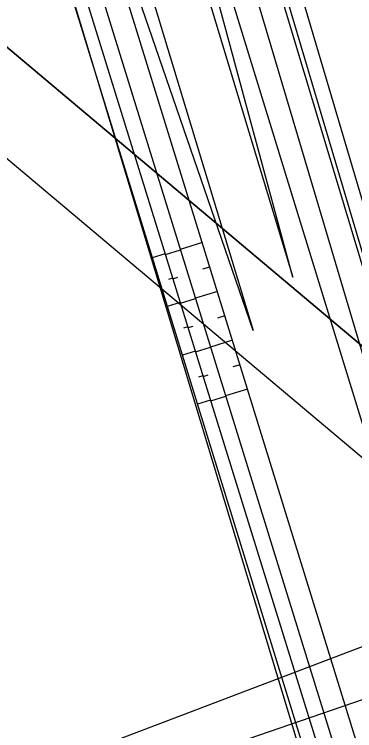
# Model space of a CAD drawing. Extents: x -555887 to -552101, y -1100251 to -1096546.
# Drawn here: x -554865.68 to -554845.68, y -1097732.01 to -1097689.95 of the extents above; entities that cross this region are included whole.
import ezdxf

# ---------------------------------------------------------------- set-up
doc = ezdxf.new("R2010")
doc.units = 0
for name, color, linetype in [('PARCELY_silnice', 7, 'Continuous'), ('ram_VC2', 7, 'Continuous'), ('ROZHLED_ram_legenda_1', 7, 'Continuous'), ('ROZHLED_ram_legenda_2', 7, 'Continuous'), ('ROZHLED_trojuhelniky_1', 7, 'Continuous'), ('ROZHLED_trojuhelniky_2', 7, 'Continuous'), ('ZSST', 7, 'Continuous')]:
    doc.layers.add(name, color=color, linetype=linetype)

msp = doc.modelspace()

# ---------------------------------------------------------------- linework, layer by layer
at = {"layer": 'PARCELY_silnice'}
msp.add_lwpolyline([(-554723.86, -1098228.82), (-554789.41, -1098060.89), (-554795.49, -1098037.68), (-554798.79, -1098015.89), (-554799.97, -1097996.99), (-554801.13, -1097979.06), (-554810.02, -1097836.83), (-554816.13, -1097801.76), (-554879.07, -1097590.15), (-554882.77, -1097577.71), (-554885.93, -1097567.08), (-554889.29, -1097569.68), (-554893.97, -1097573.72), (-554896.43, -1097575.85), (-554890.98, -1097593.9), (-554886.962, -1097607.2), (-554827.57, -1097803.83), (-554820.38, -1097838.69), (-554809.61, -1098016.32), (-554806.44, -1098039.59), (-554799.78, -1098062.8), (-554737.92, -1098224.21)], dxfattribs=at)
at = {"layer": 'ram_VC2'}
for points in [[(-554114.88, -1096958.27), (-554342.128, -1096767.044), (-555018.181, -1097570.444), (-554790.933, -1097761.671)], [(-554121.925, -1096958.876), (-554341.521, -1096774.089), (-555011.135, -1097569.838), (-554791.539, -1097754.626)]]:
    msp.add_lwpolyline(points, close=True, dxfattribs=at)
for points in [[(-554114.88, -1096958.27), (-554342.128, -1096767.044), (-555018.181, -1097570.444), (-554790.933, -1097761.671), (-554114.88, -1096958.27)], [(-554791.539, -1097754.626), (-555011.135, -1097569.838), (-554341.521, -1096774.089), (-554121.925, -1096958.876), (-554791.539, -1097754.626)]]:
    msp.add_lwpolyline(points, dxfattribs=at)
at = {"layer": 'ROZHLED_ram_legenda_1'}
msp.add_lwpolyline([(-554956.171, -1097769.218), (-555058.1, -1097500.928), (-554871.139, -1097429.898), (-554769.21, -1097698.188), (-554956.171, -1097769.218)], dxfattribs=at)
msp.add_lwpolyline([(-554956.171, -1097769.218), (-555058.1, -1097500.928), (-554871.139, -1097429.898), (-554769.21, -1097698.188), (-554956.171, -1097769.218)], dxfattribs=at)
at = {"layer": 'ROZHLED_ram_legenda_2'}
msp.add_lwpolyline([(-554800.523, -1097411.323), (-554707.204, -1097682.727), (-554896.336, -1097747.758), (-554989.656, -1097476.354), (-554800.523, -1097411.323)], dxfattribs=at)
msp.add_lwpolyline([(-554800.523, -1097411.323), (-554707.204, -1097682.727), (-554896.336, -1097747.758), (-554989.656, -1097476.354), (-554800.523, -1097411.323)], dxfattribs=at)
at = {"layer": 'ROZHLED_trojuhelniky_1'}
for p, q in [((-554886.46, -1097593.68), (-554851.65, -1097708.52)), ((-554851.65, -1097708.52), (-554889.98, -1097597.14))]:
    msp.add_line(p, q, dxfattribs=at)
at = {"layer": 'ROZHLED_trojuhelniky_2'}
for p, q in [((-554849.309, -1097705.382), (-554881.126, -1097588.026)), ((-554883.96, -1097591.17), (-554849.309, -1097705.382))]:
    msp.add_line(p, q, dxfattribs=at)
at = {"layer": 'ZSST'}
for p, q in [((-554854.631, -1097703.351), (-554855.927, -1097703.752)), ((-554856.816, -1097704), (-554857.573, -1097704.235)), ((-554856.803, -1097704.041), (-554855.922, -1097703.767)), ((-554854.188, -1097704.784), (-554854.619, -1097704.917)), ((-554856.372, -1097705.432), (-554856.625, -1097705.511)), ((-554856.359, -1097705.473), (-554856.066, -1097705.382)), ((-554853.745, -1097706.217), (-554855.039, -1097706.617)), ((-554855.928, -1097706.865), (-554856.69, -1097707.101)), ((-554855.915, -1097706.906), (-554855.034, -1097706.633)), ((-554853.302, -1097707.65), (-554853.733, -1097707.783)), ((-554855.471, -1097708.339), (-554855.177, -1097708.248)), ((-554855.483, -1097708.298), (-554855.738, -1097708.377)), ((-554852.859, -1097709.084), (-554854.151, -1097709.483)), ((-554855.026, -1097709.771), (-554854.146, -1097709.498)), ((-554855.039, -1097709.731), (-554855.806, -1097709.968)), ((-554852.417, -1097710.517), (-554852.846, -1097710.65)), ((-554854.595, -1097711.163), (-554854.851, -1097711.243)), ((-554854.582, -1097711.204), (-554854.289, -1097711.113)), ((-554851.974, -1097711.95), (-554853.263, -1097712.348)), ((-554854.138, -1097712.637), (-554853.258, -1097712.364)), ((-554854.151, -1097712.596), (-554854.923, -1097712.835))]:
    msp.add_line(p, q, dxfattribs=at)
for points in [[(-554898.38, -1097539.79), (-554888.86, -1097571.04), (-554878.13, -1097606.24), (-554870.58, -1097631.06), (-554861.45, -1097661.27), (-554846.38, -1097710.28), (-554829.78, -1097764.06), (-554821.97, -1097789.47), (-554817.63, -1097805.02)], [(-554825.17, -1097799.69), (-554831.68, -1097777.75), (-554844.75, -1097735.33), (-554860.94, -1097682.93), (-554878.77, -1097624.35), (-554892.12, -1097580.62), (-554895.55, -1097569.48), (-554899.48, -1097555.89)], [(-554886.27, -1097567.81), (-554884.85, -1097571.65), (-554873.69, -1097605.76), (-554866.57, -1097628.87), (-554857.21, -1097660.48), (-554842.46, -1097710.26), (-554825.41, -1097764.12), (-554817.81, -1097789.04), (-554813.77, -1097803.69), (-554810.07, -1097819.42), (-554808.84, -1097829.9), (-554807.71, -1097846.22)], [(-554887.19, -1097570.55), (-554886.28, -1097574.37), (-554876.68, -1097606.08), (-554869.4, -1097630.14), (-554859.91, -1097660.85), (-554858.23, -1097666.17), (-554845.04, -1097710.49), (-554828.3, -1097764.18), (-554820.58, -1097789.23), (-554816.33, -1097804.06), (-554812.96, -1097819.41), (-554811.46, -1097829.03), (-554809.68, -1097846.89), (-554807.91, -1097879.54), (-554805.4, -1097919.02), (-554803.62, -1097951.66), (-554802.16, -1097980.37), (-554802.29, -1097982.48)], [(-554893.66, -1097580.53), (-554880.02, -1097624.5), (-554862.21, -1097683.48), (-554846.1, -1097735.46), (-554832.71, -1097778.65), (-554826.23, -1097800.09), (-554822.51, -1097814.26), (-554820.3, -1097825.2), (-554817.39, -1097854.79), (-554816.14, -1097878.16), (-554814.24, -1097913.91), (-554812.77, -1097940.77), (-554813.93, -1097942.21)], [(-554895.06, -1097581.04), (-554881.89, -1097624.28), (-554863.92, -1097683.64), (-554847.87, -1097735.72), (-554834.63, -1097779.39), (-554828.29, -1097800.54), (-554824.66, -1097814.93), (-554822.53, -1097825.28), (-554820.36, -1097840.03), (-554819.57, -1097854.41), (-554818.08, -1097877.86), (-554816.64, -1097914.6), (-554815.34, -1097942.06)], [(-554815.4, -1097914.63), (-554817.26, -1097877.84), (-554818.62, -1097854.44), (-554819.61, -1097840.12), (-554821.5, -1097825.14), (-554823.7, -1097814.74), (-554827.28, -1097800.18), (-554833.91, -1097779.12), (-554847.07, -1097735.43), (-554863.21, -1097683.38), (-554881.89, -1097624.28)], [(-554806.05, -1097879.47), (-554808.14, -1097846.82), (-554809.68, -1097829.96), (-554811.48, -1097819.45), (-554814.91, -1097803.8), (-554819.08, -1097789.33), (-554826.75, -1097764.29), (-554843.46, -1097710.57), (-554857.01, -1097665.56)]]:
    msp.add_lwpolyline(points, dxfattribs=at)

doc.saveas('drawing.dxf')
